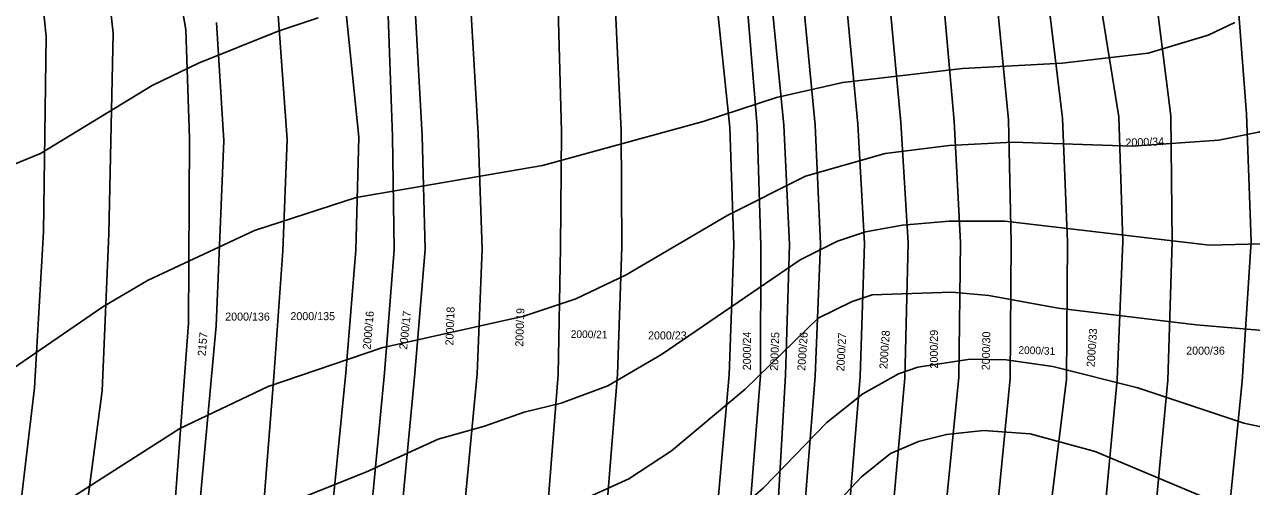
# Model space of a CAD drawing. Extents: x -555860 to -552701, y -1187050 to -1182291.
# Drawn here: x -554711.3 to -554450.6, y -1184043 to -1183944.9 of the extents above; entities that cross this region are included whole.
import ezdxf

# ---------------------------------------------------------------- set-up
doc = ezdxf.new("R2010")
doc.units = 0
for name, color, linetype in [('LEG_2b', 7, 'Continuous'), ('Level 40', 7, 'Continuous'), ('Level 41', 7, 'Continuous'), ('navrh_BV', 7, 'Continuous')]:
    doc.layers.add(name, color=color, linetype=linetype)

msp = doc.modelspace()

# ---------------------------------------------------------------- linework, layer by layer
at = {"layer": 'Level 40'}
msp.add_lwpolyline([(-554683.29, -1184066.57), (-554671.41, -1184061.91), (-554660.92, -1184060.07), (-554645.61, -1184058.84), (-554630.53, -1184056.74), (-554594.41, -1184046.62), (-554582.84, -1184041.4), (-554573.81, -1184035.47), (-554558.15, -1184022.34), (-554542.62, -1184007.25), (-554535.43, -1184003.72), (-554531.19, -1184002.31), (-554514.26, -1184001.74), (-554506.36, -1184002.45), (-554491.68, -1184005.13), (-554462.33, -1184008.66), (-554443.98, -1184010.21)], dxfattribs=at)
at = {"layer": 'Level 41'}
for points in [[(-554722.41, -1184057.2), (-554701.66, -1184045.63), (-554678.24, -1184030.67), (-554659.47, -1184021.78), (-554635.34, -1184013.59), (-554605.14, -1184006.82), (-554594.13, -1184003.15), (-554583.41, -1183998.07), (-554561.82, -1183985.37), (-554545.31, -1183977.05), (-554528.37, -1183972.25), (-554514.82, -1183970.55), (-554501.28, -1183969.85), (-554475.88, -1183970.7), (-554457.53, -1183969.43), (-554449.06, -1183967.73), (-554442.29, -1183965.47), (-554431.85, -1183959.97), (-554420.28, -1183950.09), (-554415.76, -1183944.87), (-554409.55, -1183934.99)], [(-554648.88, -1183943.46), (-554657.35, -1183946.28), (-554674.29, -1183953.06), (-554684.16, -1183957.85), (-554707.87, -1183972.25), (-554717.75, -1183976.34)], [(-554454.14, -1183944.45), (-554459.79, -1183947.13), (-554472.49, -1183950.94), (-554490.83, -1183953.06), (-554512, -1183954.19), (-554537.4, -1183957.15), (-554551.51, -1183960.4), (-554567.04, -1183965.47), (-554601.19, -1183974.79), (-554640.83, -1183981.61), (-554662.43, -1183988.62), (-554685.01, -1183999.2), (-554694.61, -1184004.85), (-554714.93, -1184018.82)], [(-554718.45, -1184085.73), (-554710.4, -1184081.94), (-554704.3, -1184078.17), (-554699.11, -1184071.56), (-554693.71, -1184063.64), (-554686.53, -1184059.42), (-554675.2, -1184054.07), (-554659.5, -1184048.25), (-554638.72, -1184039.98), (-554623.4, -1184032.99), (-554613.52, -1184030.17), (-554605.11, -1184027.25), (-554597.24, -1184025.31), (-554587.36, -1184021.64), (-554575.93, -1184015.01), (-554546.43, -1183994.83), (-554538.53, -1183990.88), (-554532.6, -1183988.9), (-554524.7, -1183987.49), (-554514.82, -1183986.64), (-554502.97, -1183986.64), (-554459.51, -1183991.72), (-554448.5, -1183991.44)], [(-554440.88, -1184031.94), (-554452.17, -1184029.54), (-554474.75, -1184022.06), (-554492.81, -1184017.55), (-554502.69, -1184016.14), (-554510.31, -1184015.99), (-554521.46, -1184017.69), (-554525.55, -1184019.1), (-554533.17, -1184023.33), (-554540.79, -1184029.4), (-554554.34, -1184043.37), (-554562.24, -1184050.28), (-554574.94, -1184057.62), (-554580.02, -1184059.74), (-554600.34, -1184065.38), (-554623.2, -1184069.9), (-554628.28, -1184071.74), (-554633.36, -1184074.56), (-554641.55, -1184082.46), (-554643.66, -1184085.42), (-554651.14, -1184099.54), (-554653.4, -1184102.36), (-554657.92, -1184106.31), (-554677.45, -1184115.84)], [(-554441.44, -1184052.26), (-554461.2, -1184045.06), (-554483.78, -1184035.61), (-554497.61, -1184031.8), (-554507.49, -1184031.09), (-554515.39, -1184031.94), (-554521.32, -1184033.49), (-554527.24, -1184036.03), (-554533.45, -1184040.97), (-554551.37, -1184060.02), (-554562.52, -1184069.48), (-554570.14, -1184073.99), (-554589.9, -1184081.33), (-554605.7, -1184085.42), (-554609.65, -1184087.12), (-554615.02, -1184090.36), (-554619.95, -1184094.17), (-554627.86, -1184103.06), (-554631.95, -1184109.98), (-554640.28, -1184134.81), (-554644.65, -1184143.71), (-554650.75, -1184150.94), (-554658.3, -1184156.15), (-554674.83, -1184164.94)]]:
    msp.add_lwpolyline(points, dxfattribs=at)
at = {"layer": 'navrh_BV'}
for p, q in [((-554456.08, -1183905.8), (-554451.66, -1183963.81)), ((-554474.72, -1183909.1), (-554467.68, -1183964.25)), ((-554706.69, -1183947.38), (-554710, -1183912.23)), ((-554696.35, -1183910.74), (-554692.44, -1183946.73)), ((-554487.31, -1183911.39), (-554478.78, -1183964.5)), ((-554507, -1183914.94), (-554502.23, -1183965.1)), ((-554496.87, -1183913.11), (-554490.76, -1183964.78)), ((-554518.06, -1183917.02), (-554513.73, -1183965.39)), ((-554529.47, -1183919.07), (-554525.04, -1183965.66)), ((-554547.43, -1183922.24), (-554543.31, -1183966.27)), ((-554538.49, -1183920.66), (-554534.18, -1183966.05)), ((-554559.05, -1183924.49), (-554555.62, -1183966.51)), ((-554554.21, -1183923.4), (-554549.92, -1183966.27)), ((-554680.11, -1183927.61), (-554677.01, -1183946.01)), ((-554565.63, -1183926), (-554561.44, -1183966.74)), ((-554598.11, -1183932.41), (-554597.14, -1183967.61)), ((-554586.22, -1183930.75), (-554584.51, -1183967.41)), ((-554616.79, -1183935.06), (-554614.87, -1183968.1)), ((-554634.17, -1183937.61), (-554633.07, -1183968.57)), ((-554628.5, -1183936.75), (-554626.75, -1183968.5)), ((-554643.31, -1183938.91), (-554640.26, -1183968.77)), ((-554657.47, -1183941.89), (-554655.47, -1183969.27)), ((-554677.01, -1183946.01), (-554676.19, -1183968.98)), ((-554668.92, -1183969.6), (-554670.48, -1183944.44)), ((-554707.23, -1183988.91), (-554706.69, -1183947.38)), ((-554692.44, -1183946.73), (-554693.34, -1183989.32)), ((-554478.78, -1183964.5), (-554477.94, -1183990.94)), ((-554467.68, -1183964.25), (-554467.45, -1183991.06)), ((-554451.66, -1183963.81), (-554450.67, -1183990.93)), ((-554561.44, -1183966.74), (-554560.59, -1183991.74)), ((-554555.62, -1183966.51), (-554554.84, -1183991.87)), ((-554549.92, -1183966.27), (-554548.76, -1183991.57)), ((-554543.31, -1183966.27), (-554542.17, -1183991.49)), ((-554534.18, -1183966.05), (-554532.82, -1183991.36)), ((-554525.04, -1183965.66), (-554523.51, -1183991.24)), ((-554513.73, -1183965.39), (-554512.41, -1183991.19)), ((-554502.23, -1183965.1), (-554501.65, -1183991.14)), ((-554490.76, -1183964.78), (-554489.69, -1183991.07)), ((-554676.39, -1184008.4), (-554676.19, -1183968.98)), ((-554668.92, -1183969.6), (-554670.51, -1184008.91)), ((-554655.47, -1183969.27), (-554656.38, -1183992.97)), ((-554640.26, -1183968.77), (-554640.89, -1183992.79)), ((-554633.07, -1183968.57), (-554632.69, -1183992.74)), ((-554626.75, -1183968.5), (-554626.11, -1183992.56)), ((-554614.87, -1183968.1), (-554614.01, -1183992.49)), ((-554597.14, -1183967.61), (-554597.35, -1183992.3)), ((-554584.51, -1183967.41), (-554584.37, -1183992.13)), ((-554707.23, -1183988.91), (-554709.16, -1184022.08)), ((-554694.74, -1184022.73), (-554693.34, -1183989.32)), ((-554656.38, -1183992.97), (-554658.2, -1184018.74)), ((-554640.89, -1183992.79), (-554642.99, -1184018.9)), ((-554632.69, -1183992.74), (-554634.76, -1184018.9)), ((-554626.11, -1183992.56), (-554628.31, -1184018.99)), ((-554614.01, -1183992.49), (-554615.09, -1184019.11)), ((-554597.35, -1183992.3), (-554597.88, -1184019.25)), ((-554584.37, -1183992.13), (-554585.3, -1184019.24)), ((-554560.59, -1183991.74), (-554561.52, -1184019.33)), ((-554554.84, -1183991.87), (-554554.88, -1184019.47)), ((-554548.76, -1183991.57), (-554549.59, -1184019.35)), ((-554542.17, -1183991.49), (-554543.28, -1184019.56)), ((-554532.82, -1183991.36), (-554533.7, -1184019.66)), ((-554523.51, -1183991.24), (-554524.22, -1184020.01)), ((-554512.41, -1183991.19), (-554512.77, -1184019.78)), ((-554501.65, -1183991.14), (-554501.86, -1184020.05)), ((-554489.69, -1183991.07), (-554489.91, -1184020.19)), ((-554477.94, -1183990.94), (-554479.09, -1184020.29)), ((-554467.45, -1183991.06), (-554468.32, -1184020.44)), ((-554450.67, -1183990.93), (-554452.58, -1184020.7)), ((-554680.44, -1184061.29), (-554676.39, -1184008.4)), ((-554670.51, -1184008.91), (-554675.37, -1184061.63)), ((-554658.2, -1184018.74), (-554660.39, -1184046.53)), ((-554642.99, -1184018.9), (-554645.85, -1184047.44)), ((-554634.76, -1184018.9), (-554637.57, -1184047.77)), ((-554628.31, -1184018.99), (-554631.1, -1184048.09)), ((-554615.09, -1184019.11), (-554617.96, -1184048.98)), ((-554597.88, -1184019.25), (-554600.26, -1184049.89)), ((-554585.3, -1184019.24), (-554587.35, -1184044.76)), ((-554561.52, -1184019.33), (-554564.44, -1184052.06)), ((-554554.88, -1184019.47), (-554557.48, -1184052.48)), ((-554549.59, -1184019.35), (-554551.51, -1184052.85)), ((-554543.28, -1184019.56), (-554545.92, -1184053.17)), ((-554533.7, -1184019.66), (-554536.55, -1184053.64)), ((-554524.22, -1184020.01), (-554527.35, -1184054.21)), ((-554512.77, -1184019.78), (-554516.25, -1184054.75)), ((-554501.86, -1184020.05), (-554505.35, -1184055.44)), ((-554489.91, -1184020.19), (-554494.26, -1184056.09)), ((-554479.09, -1184020.29), (-554482.5, -1184056.63)), ((-554468.32, -1184020.44), (-554471.88, -1184057.43)), ((-554452.58, -1184020.7), (-554456.33, -1184058.79)), ((-554709.16, -1184022.08), (-554713.56, -1184059.44)), ((-554699.73, -1184060.21), (-554694.74, -1184022.73))]:
    msp.add_line(p, q, dxfattribs=at)

# ---------------------------------------------------------------- texts
at = {"layer": 'LEG_2b'}
for s, height, rotation, p in [('2000/34', 1.7, 2, (-554477.32, -1183970.81)), ('2000/16', 1.7, 85, (-554637.73, -1184013.99)), ('2000/17', 1.7, 84, (-554629.99, -1184013.99)), ('2000/18', 1.7, 88, (-554620.16, -1184013.08)), ('2000/19', 1.7, 88, (-554605.32, -1184013.34)), ('2157', 1.7, 85, (-554672.8, -1184015.36)), ('2000/21', 1.615, 359, (-554595.22, -1184011.43)), ('2000/24', 1.7, 90, (-554556.94, -1184018.32)), ('2000/25', 1.7, 88, (-554551.17, -1184018.45)), ('2000/26', 1.7, 86, (-554545.4, -1184018.47)), ('2000/27', 1.7, 87, (-554537.09, -1184018.59)), ('2000/28', 1.7, 86, (-554527.96, -1184018.1)), ('2000/29', 1.7, 90, (-554517.2, -1184017.95)), ('2000/30', 1.7, 89, (-554506.19, -1184018.33)), ('2000/33', 1.7, 86, (-554483.92, -1184017.7)), ('2000/31', 1.615, 358, (-554500.12, -1184014.8))]:
    msp.add_text(s, height=height, rotation=rotation, dxfattribs=at).set_placement(p)
for s, p in [('2000/136', (-554668.62, -1184007.77)), ('2000/135', (-554654.77, -1184007.68)), ('2000/23', (-554578.79, -1184011.77)), ('2000/36', (-554464.45, -1184015.01))]:
    msp.add_text(s, height=1.7, dxfattribs=at).set_placement(p)

doc.saveas('drawing.dxf')
